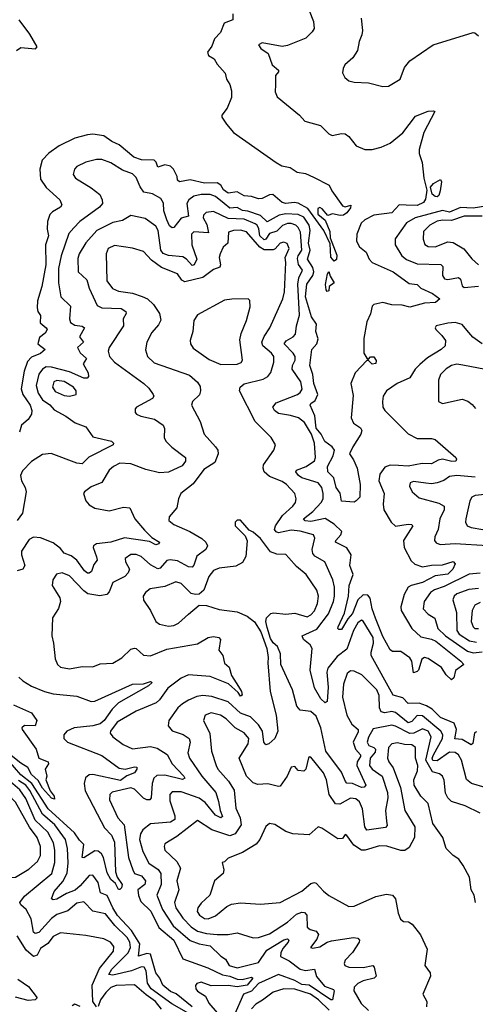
# Model space of a CAD drawing. Extents: x 1552294 to 1694791, y 811929 to 917222.
# Tile 621 of 643: x 1676139 to 1678667, y 900769 to 906235. Entities that reach past the tile are written whole.
import ezdxf

# ---------------------------------------------------------------- set-up
doc = ezdxf.new("R2010")
doc.units = 0

msp = doc.modelspace()

# ---------------------------------------------------------------- linework, layer by layer
at = {"layer": '0CON10XD'}
for points in [[(1677745.9, 906285.9), (1677769.5, 906225), (1677772.7, 906187.3), (1677762.9, 906167.1), (1677726.6, 906133.4), (1677625, 906091.5), (1677595, 906085.6), (1677485, 906107.1), (1677463.3, 906095), (1677477.5, 906075), (1677517, 906047), (1677540.5, 905985), (1677576, 905956), (1677574.6, 905945), (1677558.2, 905925), (1677558.6, 905875), (1677557.1, 905835), (1677567, 905807), (1677692, 905705), (1677721.3, 905671.3), (1677808.3, 905648.3), (1677855, 905601.2), (1677872.7, 905592.7), (1677925, 905604.2), (1677945, 905600.8), (1677965, 905586), (1678005.5, 905535.5), (1678055, 905515.6), (1678095, 905514.4), (1678145, 905526.9), (1678195, 905549.4), (1678265, 905608.1), (1678335, 905699.2), (1678405, 905727.1), (1678435, 905730), (1678442.5, 905725), (1678381.5, 905608.5), (1678355.5, 905515), (1678355, 905492.5), (1678373.3, 905443.3), (1678382, 905355), (1678399.2, 905289.2), (1678391, 905239), (1678379.6, 905220.4), (1678345, 905204.7), (1678284.2, 905205.8), (1678245, 905208.1), (1678205, 905162.5), (1678105, 905150.8), (1678055, 905124.6), (1678034.6, 905105), (1678009.3, 905045), (1678008.2, 905005), (1678025.6, 904975), (1678062.1, 904945), (1678078.9, 904905), (1678095, 904887.5), (1678211.2, 904835), (1678300.9, 904770.9), (1678345, 904765.4), (1678365.5, 904745), (1678430.8, 904715), (1678470, 904685), (1678446.7, 904665), (1678385, 904661.3), (1678305, 904639.5), (1678261, 904651), (1678205, 904651.9), (1678155, 904664.8), (1678104.4, 904655), (1678094.7, 904645), (1678085, 904602), (1678065, 904558.8), (1678048, 904465), (1678048.5, 904385), (1678065.6, 904355.6), (1678075, 904350), (1678085.4, 904364.6), (1678104, 904364), (1678116.8, 904343.2), (1678115, 904326), (1678095, 904322.4), (1678075, 904343.8), (1678065, 904344.2), (1678000, 904275), (1677977.3, 904215), (1677988.7, 904148.7), (1677977.6, 904025), (1677991.1, 903995), (1678029.5, 903969.5), (1678036.9, 903955), (1678032.2, 903935), (1677987.1, 903865), (1677970, 903825), (1677992.3, 903792.3), (1678012.2, 903745), (1678028.5, 903655), (1678026.2, 903585), (1678006.4, 903563.6), (1677995, 903557.5), (1677925, 903562.5), (1677916.7, 903606.7), (1677895, 903638.8), (1677881.8, 903691.8), (1677848.1, 903725), (1677846.8, 903755), (1677878.7, 903815), (1677885.3, 903845.3), (1677873.9, 903865), (1677833.2, 903893.2), (1677811.2, 903935), (1677785, 903967.1), (1677776.1, 904036.1), (1677750.4, 904095), (1677755, 904104.2), (1677778.8, 904121.2), (1677793.5, 904155), (1677770.9, 904215), (1677764.9, 904264.9), (1677748.3, 904315), (1677759.6, 904405), (1677788.6, 904435), (1677795.5, 904464.5), (1677782.1, 904505), (1677785.2, 904545), (1677757.4, 904585), (1677724.1, 904695.9), (1677732.2, 904767.8), (1677764.9, 904815), (1677770.4, 904835), (1677765, 904859.1), (1677736.3, 904905), (1677751.3, 904955), (1677741.2, 904995), (1677750.1, 905065), (1677744.6, 905095), (1677715, 905139.4), (1677684.5, 905154.5), (1677615, 905157.2), (1677579.4, 905150.6), (1677512.7, 905112.7), (1677475, 905148.4), (1677405, 905172), (1677375, 905176), (1677345, 905193.5), (1677305, 905189.7), (1677274.3, 905215), (1677225, 905253.4), (1677195, 905264.8), (1677145, 905264.3), (1677105, 905255.9), (1677076.7, 905235), (1677067, 905215), (1677075.8, 905144.2), (1677035.6, 905134.4), (1676995, 905082.5), (1676985, 905079.1), (1676971, 905091), (1676954.5, 905124.5), (1676938.2, 905175), (1676936.7, 905216.7), (1676922.8, 905242.8), (1676875, 905268.5), (1676827.9, 905277.9), (1676806.8, 905306.8), (1676785, 905358.6), (1676765, 905379.1), (1676709.9, 905399.9), (1676645, 905440.5), (1676595, 905458.5), (1676565, 905460), (1676505, 905444.5), (1676455, 905420.6), (1676441.9, 905405), (1676435.8, 905375), (1676448, 905355), (1676535, 905302.2), (1676583.5, 905265), (1676597.3, 905235), (1676598.5, 905215), (1676582.5, 905195), (1676471.8, 905115), (1676439.2, 905080.7), (1676411.5, 905048.5), (1676368.3, 904925), (1676353.8, 904853.8), (1676353.6, 904775), (1676366.4, 904696.4), (1676421.4, 904645), (1676414.7, 904575), (1676420.5, 904555), (1676445, 904539.7), (1676485, 904534.6), (1676499.1, 904525), (1676470.4, 904475), (1676493.3, 904445), (1676460, 904415), (1676475, 904386.7), (1676509.6, 904355), (1676490.4, 904325), (1676518.1, 904275), (1676520.8, 904255), (1676513.3, 904245), (1676495.5, 904244.5), (1676415, 904281.1), (1676315, 904306.4), (1676285, 904307.4), (1676265, 904295.7), (1676245, 904268.2), (1676229.2, 904205), (1676241.5, 904161.5), (1676265, 904124.8), (1676306.7, 904096.7), (1676329.2, 904069.2), (1676394.4, 904035), (1676446.9, 903996.9), (1676506, 903975), (1676545, 903920), (1676647.5, 903895), (1676660, 903885), (1676656.7, 903875), (1676522.5, 903807.5), (1676485, 903770.5), (1676455, 903773.2), (1676313.2, 903826.8), (1676265, 903821.9), (1676205, 903781.9), (1676155, 903730), (1676143.8, 903705), (1676147.9, 903675), (1676168.2, 903638.2), (1676174.2, 903614.2), (1676154.1, 903495), (1676125.5, 903454.5)], [(1677322.5, 906267.5), (1677321.1, 906235), (1677274, 906216), (1677253.7, 906165), (1677220.3, 906129.7), (1677205, 906089.2), (1677181.3, 906055), (1677187.4, 906037.4), (1677217.8, 906017.8), (1677235, 905987.5), (1677278.6, 905938.6), (1677285.6, 905905), (1677304.4, 905875), (1677315, 905840), (1677314, 905804), (1677289.4, 905745), (1677260, 905705), (1677260.9, 905695), (1677285.6, 905655), (1677325, 905608.9), (1677561.9, 905441.9), (1677593.8, 905423.8), (1677640.4, 905415), (1677679, 905389), (1677725, 905381.8), (1677770.3, 905360.3), (1677857, 905317), (1677871.2, 905285), (1677931.2, 905201.2), (1677945, 905196.2), (1677976.2, 905206.2), (1677975, 905191.2), (1677955, 905163.8), (1677935, 905150.5), (1677918.3, 905148.3), (1677875, 905156.7), (1677848.3, 905148.3), (1677817.5, 905185), (1677805, 905193.3), (1677792.9, 905187.1), (1677792.9, 905155), (1677833.3, 905123.3), (1677859.3, 905059.3), (1677862, 905025), (1677898.3, 904928.3), (1677896.5, 904903.5), (1677885, 904895.6), (1677865, 904917.1), (1677861.7, 904991.7), (1677827.5, 905065), (1677737.8, 905187.8), (1677685, 905217.1), (1677661.4, 905221.4), (1677615, 905214.6), (1677595, 905221.4), (1677544.2, 905264.2), (1677525, 905262.9), (1677485, 905243.3), (1677465, 905240), (1677425, 905253.5), (1677385, 905257.3), (1677345, 905280), (1677295, 905272.9), (1677270.2, 905290.2), (1677255.8, 905315.8), (1677235, 905329.7), (1677165, 905328.7), (1677084, 905346), (1677025, 905335.7), (1677015, 905344), (1677012.7, 905365), (1676992.9, 905405), (1676975, 905423), (1676945, 905429), (1676905, 905416.7), (1676896.8, 905445), (1676885.5, 905455), (1676815, 905456.6), (1676771.9, 905471.9), (1676690.2, 905540.2), (1676649.5, 905559.5), (1676605, 905590.9), (1676545, 905599), (1676515, 905596), (1676445, 905577.3), (1676357.9, 905535), (1676299.6, 905495), (1676263.4, 905455), (1676250, 905405), (1676255, 905349.4), (1676285, 905304.6), (1676361.9, 905235), (1676372.5, 905207.5), (1676364.3, 905195), (1676320.8, 905169.2), (1676306.6, 905153.4), (1676293.4, 905115), (1676291.7, 905071.7), (1676297.9, 905035), (1676282.3, 904985), (1676284.4, 904875), (1676261.1, 904755), (1676238.2, 904675), (1676235.5, 904635), (1676240, 904615), (1676255, 904593.3), (1676252.9, 904552.9), (1676286.2, 904525), (1676290.4, 904515), (1676280, 904495), (1676249, 904471), (1676239.5, 904435), (1676280, 904405), (1676255, 904382.3), (1676205, 904361.5), (1676182, 904338), (1676163.7, 904285), (1676146.4, 904186.4), (1676155.3, 904155), (1676196.8, 904095), (1676205.5, 904065), (1676204.2, 904045), (1676186, 904015), (1676148.8, 903985), (1676138, 903945)], [(1676120.5, 906065), (1676145, 906081.2), (1676225.8, 906074.2), (1676235.8, 906084.2), (1676195.4, 906155), (1676135, 906234.4)], [(1678034.4, 906244.4), (1678041.4, 906175), (1678038.3, 906151.7), (1678022.5, 906115), (1678012.9, 906065), (1677986.8, 906023.2), (1677943.8, 905985), (1677933.3, 905965), (1677930.7, 905940.7), (1677942.5, 905915), (1677965, 905896.2), (1677995, 905888.6), (1678075, 905884.2), (1678154.2, 905864.2), (1678185, 905866), (1678250, 905905), (1678275, 905970), (1678305, 906006), (1678433.8, 906095), (1678655, 906163.3), (1678665, 906162.5), (1678685.8, 906145.8)], [(1678455, 905252.7), (1678445, 905253.2), (1678427.5, 905267.5), (1678418.4, 905305), (1678435, 905326.7), (1678475, 905348.6), (1678480, 905335), (1678472.5, 905285), (1678465, 905259.2), (1678455, 905252.7)], [(1678705, 904435.2), (1678653.7, 904473.7), (1678621.2, 904511.2), (1678595, 904542.5), (1678556.4, 904553.6), (1678515, 904550.8), (1678450, 904535), (1678443.8, 904525), (1678447.5, 904515), (1678482.6, 904482.6), (1678502.5, 904455), (1678500, 904425), (1678478.1, 904405), (1678401.8, 904358.2), (1678358.8, 904321.2), (1678333.8, 904295), (1678303.4, 904246.6), (1678234.2, 904215.8), (1678174.1, 904175.9), (1678156.4, 904145), (1678152.5, 904115), (1678153.3, 904085), (1678164.4, 904065), (1678295, 903936.5), (1678345, 903910), (1678425, 903910), (1678445, 903904.3), (1678560, 903805), (1678563.8, 903795), (1678558.8, 903785), (1678536.4, 903783.6), (1678485, 903795.3), (1678460.5, 903789.5), (1678425, 903770.4), (1678372.4, 903772.4), (1678295, 903756), (1678241, 903761), (1678195, 903762.9), (1678165, 903750.4), (1678137.8, 903712.2), (1678132.6, 903675), (1678160.9, 903605), (1678155.9, 903545), (1678160, 903515), (1678200, 903445), (1678225, 903422.9), (1678295, 903435.2), (1678313.1, 903433.1), (1678320.5, 903425), (1678269.1, 903345), (1678272.9, 903305), (1678311.2, 903231.2), (1678332.4, 903212.4), (1678375, 903198.8), (1678425, 903208.1), (1678485, 903209.8), (1678545, 903226.9), (1678556.4, 903215), (1678543.3, 903185), (1678515, 903157), (1678445, 903147.7), (1678375, 903111.6), (1678311.4, 903095), (1678295.7, 903084.3), (1678273.2, 903045), (1678254.1, 902975), (1678256.4, 902955), (1678314.7, 902855), (1678365, 902809.8), (1678425, 902797.2), (1678447.6, 902785), (1678586.7, 902675), (1678603.8, 902655), (1678557.3, 902622.7), (1678548.9, 902581.1), (1678535, 902571.2), (1678505, 902598.9), (1678479.4, 902639.4), (1678405, 902688.3), (1678385, 902694.2), (1678371.6, 902685), (1678352.4, 902625), (1678345, 902616.1), (1678325, 902610), (1678315.6, 902675), (1678305, 902692.9), (1678255, 902728.2), (1678207.8, 902727.8), (1678195, 902738.1), (1678155, 902810.4), (1678112.7, 902912.7), (1678094.3, 902964.3), (1678083.2, 903023.2), (1678070.8, 903040.8), (1678045, 903042.2), (1678015.9, 903014.1), (1677985, 902938.1), (1677960.2, 902909.8), (1677925, 902850.8), (1677910.3, 902850.3), (1677904.7, 902854.7), (1677906, 902865), (1677941.6, 902941.6), (1677963, 903035), (1677967.2, 903095), (1677989.4, 903155), (1677971.3, 903205), (1677978.1, 903265), (1677953.7, 903303.7), (1677892.3, 903335), (1677893.9, 903345), (1677921.7, 903375), (1677926.1, 903395), (1677885, 903435.4), (1677835, 903466.3), (1677755, 903449.3), (1677723.2, 903453.2), (1677713.6, 903463.6), (1677765, 903504.8), (1677812.3, 903555), (1677822.5, 903575), (1677823.2, 903605), (1677815, 903639.2), (1677795, 903664.5), (1677705, 903691.5), (1677685.4, 903705), (1677670.9, 903725), (1677674.7, 903735.3), (1677728.8, 903755), (1677774.2, 903785.8), (1677780.7, 903805), (1677775.2, 903885), (1677759.2, 903935), (1677718.8, 903998.8), (1677685.8, 904025.8), (1677642.5, 904037.5), (1677575, 904049.2), (1677552.2, 904065), (1677543.8, 904085), (1677561.5, 904108.5), (1677680.9, 904155), (1677695.4, 904165), (1677706.4, 904185), (1677698.2, 904225), (1677650.9, 904295), (1677653.5, 904315), (1677668.4, 904345), (1677668.4, 904365), (1677656.7, 904385), (1677607.3, 904435), (1677616.8, 904453.2), (1677656.5, 904475), (1677669.9, 904490.1), (1677674.7, 904535), (1677690.8, 904595), (1677682.7, 904767.3), (1677688.5, 904801.5), (1677708.1, 904845), (1677685.4, 904875.4), (1677681, 904909), (1677684.5, 904925), (1677704.3, 904955), (1677697.5, 905055), (1677685, 905081.2), (1677670.9, 905095), (1677645, 905104.5), (1677625, 905103.9), (1677597.5, 905092.5), (1677565, 905061.5), (1677525, 905047.8), (1677505, 905016.4), (1677495, 905013.9), (1677471.5, 905035), (1677465.9, 905075), (1677456.1, 905095), (1677445, 905102.8), (1677385, 905127.2), (1677295, 905131.1), (1677215, 905170), (1677174.4, 905165), (1677159.4, 905150.6), (1677157.5, 905135), (1677177.7, 905097.7), (1677187.1, 905052.9), (1677105, 905057.1), (1677092.8, 905045), (1677093.3, 904985), (1677122.5, 904905), (1677106.9, 904875), (1677095, 904871.6), (1677065.1, 904905.1), (1677045, 904918), (1676965, 904926.5), (1676935, 904937.6), (1676922.3, 904955), (1676906.7, 905065), (1676895, 905088.7), (1676835, 905131.1), (1676755, 905148.1), (1676708.9, 905121.1), (1676655, 905108.7), (1676567.7, 905065), (1676505, 904996.4), (1676468.2, 904935), (1676460.9, 904909.1), (1676463.6, 904835), (1676511.4, 904791.4), (1676524.7, 904745), (1676569.1, 904649.1), (1676595.3, 904635.3), (1676701.6, 904631.6), (1676728.5, 904615), (1676729.5, 904605), (1676713.3, 904575), (1676714.4, 904535), (1676635.6, 904415), (1676630, 904395), (1676637.8, 904365), (1676664.5, 904335), (1676827.9, 904215), (1676855, 904190), (1676880, 904155), (1676883.3, 904145), (1676875, 904132.5), (1676787.5, 904085), (1676780, 904075), (1676778.8, 904055), (1676786.7, 904045), (1676811.2, 904035), (1676887.4, 904017.4), (1676934.4, 903985), (1676942.5, 903965), (1676941.1, 903915), (1676950, 903895), (1676982.7, 903862.7), (1677058.6, 903805), (1677059.4, 903785), (1677041.1, 903758.9), (1676965, 903724.1), (1676915, 903719.7), (1676838.8, 903738.8), (1676755, 903769), (1676695, 903772.6), (1676659.5, 903755), (1676635.5, 903735), (1676594.7, 903665.3), (1676535, 903641.9), (1676497.5, 903615), (1676492.9, 903605), (1676505, 903564.2), (1676525, 903541.5), (1676555, 903523.3), (1676635, 903509.6), (1676715, 903529.3), (1676750.8, 903525), (1676778.2, 903465), (1676831.1, 903401.1), (1676871.6, 903361.6), (1676915.4, 903335), (1676911.5, 903325), (1676895, 903320), (1676858.5, 903338.5), (1676721.2, 903358.8), (1676644.5, 903335.5), (1676564.8, 903325.2), (1676548.2, 903315), (1676546.8, 903305), (1676565.7, 903254.3)], [(1678725, 905199.3), (1678655, 905188.4), (1678585, 905193.3), (1678525, 905166.8), (1678485, 905176.1), (1678333.6, 905135), (1678285, 905107.9), (1678222.1, 905017.9), (1678223.3, 904985), (1678259.1, 904925), (1678285, 904904), (1678345, 904880), (1678476.3, 904876.3), (1678487.9, 904865), (1678484.6, 904815), (1678496.5, 904796.5), (1678515, 904792.9), (1678575, 904803.8), (1678585, 904795.6), (1678595, 904757.8), (1678605, 904749.5), (1678685, 904756.4)], [(1678705, 905145.1), (1678605, 905144.6), (1678535, 905119.7), (1678485, 905122.4), (1678455, 905116.8), (1678414.6, 905095), (1678380.5, 905059.5), (1678377.4, 905017.4), (1678387.6, 904987.6), (1678406.5, 904976.5), (1678444.7, 904974.7), (1678515, 905002.9), (1678545, 904998.6), (1678603.3, 904963.3), (1678648.3, 904908.3), (1678685.2, 904875.2)], [(1678675, 902281.9), (1678663.8, 902276.2), (1678653.3, 902216.7), (1678645, 902210.6), (1678595, 902239.6), (1678553.1, 902243.1), (1678563, 902295), (1678549.7, 902329.7), (1678475, 902362.2), (1678427.7, 902407.7), (1678397.2, 902427.2), (1678355, 902440.5), (1678295, 902440), (1678265, 902470.7), (1678212.3, 902485), (1678089.8, 902705), (1678088.6, 902725), (1678103.3, 902775), (1678100.6, 902805), (1678045, 902896.5), (1678035, 902901.8), (1678015, 902887.9), (1677991.2, 902845), (1677955, 902741.8), (1677900.6, 902699.4), (1677848.4, 902635), (1677844.1, 902614.1), (1677850.8, 902530.7), (1677845, 902450), (1677835, 902443.3), (1677809.4, 902465), (1677775, 902526), (1677750.3, 902625), (1677762.6, 902745), (1677751.1, 902765), (1677713.8, 902795), (1677705.6, 902815), (1677788.4, 902851.6), (1677853.1, 902936.9), (1677880.2, 903005), (1677886, 903035), (1677886.6, 903085), (1677876.3, 903125), (1677832.9, 903225), (1677777.2, 903257.2), (1677765, 903271.9), (1677762.6, 903295), (1677777.3, 903357.3), (1677770, 903375), (1677695.5, 903395.5), (1677645, 903401), (1677575, 903386.6), (1677561.6, 903391.6), (1677553.6, 903405), (1677559.2, 903425), (1677596.5, 903483.5), (1677655.4, 903535), (1677669.6, 903555), (1677673.3, 903575), (1677665.6, 903605.6), (1677620, 903655), (1677595, 903672.5), (1677525, 903700), (1677495.7, 903725), (1677489.2, 903745), (1677491.9, 903765), (1677550, 903845), (1677559.2, 903875), (1677535.3, 903915.3), (1677445.5, 904005), (1677358.7, 904175), (1677362.3, 904195), (1677385, 904214.1), (1677489.5, 904240.5), (1677515.3, 904254.7), (1677532.9, 904277.1), (1677548.9, 904335), (1677548.8, 904365), (1677535.9, 904385), (1677487.3, 904425), (1677483.5, 904445), (1677495, 904476.9), (1677527.9, 904525), (1677600, 904685), (1677608.1, 904725), (1677616.7, 904886.7), (1677612.2, 904915), (1677635.2, 904965), (1677623.3, 904993.3), (1677605, 904999.6), (1677585, 904993.9), (1677557.3, 904962.7), (1677545, 904957.8), (1677495, 904958), (1677471.7, 904971.7), (1677397.3, 905057.3), (1677365, 905067.5), (1677324.5, 905065.5), (1677298.5, 905055), (1677293, 904995), (1677267.9, 904972.1), (1677250.5, 904935), (1677246.4, 904915), (1677254, 904875), (1677249.4, 904860.6), (1677215, 904848.9), (1677155, 904804.2), (1677055, 904779.4), (1677038.6, 904788.6), (1677015, 904825.3), (1676925, 904859.3), (1676870, 904900), (1676825, 904948.2), (1676765, 904967.1), (1676665, 904981.2), (1676630.6, 904965), (1676619.1, 904935), (1676622.7, 904785), (1676653.1, 904743.1), (1676687.4, 904727.4), (1676765, 904716.8), (1676818.6, 904698.6), (1676847.8, 904685), (1676882.1, 904655), (1676915.4, 904605), (1676922, 904568), (1676909.4, 904540.6), (1676871.2, 904498.8), (1676844.5, 904445), (1676837.4, 904402.6), (1676848.2, 904365), (1676885, 904330.8), (1677081.2, 904261.2), (1677125, 904223.6), (1677139.9, 904199.9), (1677142.7, 904175), (1677136.8, 904153.2), (1677098.6, 904115), (1677091.4, 904095), (1677140, 904005), (1677161.9, 903935), (1677226.2, 903865), (1677238.9, 903845), (1677240.9, 903825), (1677222.3, 903777.7), (1677161, 903739), (1677101.1, 903658.9), (1677033.1, 903605), (1677019.6, 903575), (1677011.2, 903525), (1676968, 903475), (1676966.7, 903455), (1676995, 903432.5), (1677083.7, 903393.6), (1677148.9, 903355), (1677172.5, 903335), (1677181.5, 903315), (1677171.9, 903295), (1677122.7, 903257.3), (1677105, 903207.5), (1677095, 903196.7), (1677075, 903197.7), (1677015, 903230.7), (1676973, 903237), (1676955, 903233.2), (1676919.1, 903190.9), (1676905, 903187.1), (1676865, 903209.3), (1676813.3, 903255), (1676785, 903266.3), (1676755, 903267.1), (1676724.5, 903245), (1676726.4, 903225), (1676747.5, 903185), (1676741.5, 903165), (1676722.2, 903145), (1676655, 903110.5), (1676635, 903060), (1676622.9, 903045), (1676583.3, 903036.7), (1676517.5, 903047.5), (1676494, 903064), (1676415, 903147.8), (1676375, 903164.5), (1676342.8, 903157.2), (1676323.3, 903125), (1676318.6, 903095), (1676336.9, 903065), (1676360.6, 903025), (1676365.7, 903005), (1676353.4, 902966.6), (1676320.6, 902915), (1676316.9, 902815), (1676326.7, 902775), (1676335, 902687.5), (1676349.2, 902655), (1676365, 902641.4), (1676415, 902632.5), (1676485, 902644.4), (1676545, 902643.5), (1676585, 902658.9), (1676655, 902663.5), (1676705, 902693.6), (1676755, 902741.1), (1676775, 902745.8), (1676785, 902744.2), (1676825, 902706.7), (1676865, 902703.3), (1676955, 902740.3), (1677125, 902770), (1677184.7, 902805.3), (1677215, 902811.2), (1677243.3, 902805), (1677252.5, 902795), (1677244.5, 902734.5), (1677265.6, 902705), (1677275, 902664), (1677300.7, 902640.7), (1677314.8, 902594.8), (1677352.8, 902532.8), (1677369.4, 902505), (1677373.3, 902485), (1677365, 902480.8), (1677351, 902501), (1677298.2, 902548.2), (1677195, 902588.6), (1677075, 902599.3), (1677035, 902580), (1676961.5, 902525), (1676915, 902459.2), (1676896.7, 902443.3), (1676785, 902395.8), (1676680, 902335), (1676642.5, 902285), (1676640.6, 902275), (1676655, 902254.4), (1676712.4, 902212.4), (1676765, 902186.7), (1676865, 902200.3), (1676901, 902191), (1676956.7, 902156.7), (1676984.8, 902105), (1677050.3, 902035), (1677056, 902024), (1677042.1, 902017.9), (1676945, 902041.4), (1676900.5, 902039.5), (1676883.6, 902025)], [(1677845, 904726.7), (1677840, 904735), (1677836, 904765), (1677847.5, 904825), (1677855, 904837.1), (1677861.1, 904811.1), (1677883.8, 904775), (1677855.8, 904755), (1677855, 904730), (1677845, 904726.7)], [(1677255, 904320.6), (1677345, 904323.8), (1677368.1, 904331.9), (1677375.6, 904345), (1677361, 904459), (1677367, 904493), (1677397.1, 904565), (1677417.9, 904642.1), (1677416, 904676), (1677405.9, 904685.9), (1677315.6, 904684.4), (1677275, 904677.8), (1677125, 904597.5), (1677105.8, 904565), (1677099.4, 904505), (1677085.7, 904455), (1677085.8, 904435), (1677101.1, 904411.1), (1677189.4, 904349.4), (1677255, 904320.6)], [(1678723.6, 904293.6), (1678598, 904318), (1678565, 904322.7), (1678535, 904315.3), (1678505, 904296.2), (1678473.6, 904265), (1678462.9, 904235), (1678463.8, 904115), (1678485, 904104.4), (1678595, 904128.5), (1678626.9, 904116.9), (1678649.8, 904099.8), (1678667.8, 904077.8)], [(1676415, 904144.7), (1676452.5, 904155), (1676451.2, 904175), (1676436.8, 904195), (1676385, 904225.9), (1676345, 904232.2), (1676328.9, 904225), (1676320.7, 904195), (1676335, 904170.4), (1676385, 904148.6), (1676415, 904144.7)], [(1678667.5, 903695), (1678565, 903704.3), (1678525, 903698.9), (1678492, 903678), (1678455, 903664.5), (1678425, 903659.1), (1678392.5, 903662.5), (1678325, 903671.1), (1678305.7, 903664.3), (1678301.4, 903645), (1678317.1, 903615), (1678355, 903580.8), (1678465, 903551.9), (1678494.5, 903535), (1678494.6, 903515), (1678469.7, 903465), (1678461.1, 903405), (1678442.5, 903365), (1678441.1, 903345), (1678451.1, 903331.1), (1678472.6, 903322.6), (1678555, 903327.1), (1678735, 903316.7)], [(1678755, 903602.9), (1678666.4, 903593.6), (1678648, 903585), (1678637.8, 903565), (1678614.4, 903465), (1678613.3, 903445), (1678623.1, 903425), (1678645, 903415.5), (1678773.6, 903393.6)], [(1678722.4, 901972.4), (1678645.8, 901995), (1678617.9, 902017.9), (1678591.6, 902125), (1678573.8, 902155), (1678555, 902167.6), (1678525, 902168.5), (1678455, 902120.9), (1678432.1, 902122.1), (1678428.8, 902135), (1678435, 902153.5), (1678484.7, 902245.3), (1678487.8, 902265), (1678476.7, 902285), (1678375, 902371.3), (1678345, 902373.5), (1678315, 902339.5), (1678295, 902332.6), (1678225, 902388.9), (1678205, 902394.4), (1678165, 902388.1), (1678145, 902392.7), (1678135.8, 902415.8), (1678134.1, 902484.1), (1678121.3, 902515), (1678038.2, 902598.2), (1677995, 902618.4), (1677975, 902621.2), (1677956.5, 902605), (1677935, 902546), (1677929.7, 902475), (1677954.3, 902374.3), (1677982.4, 902325), (1678017.4, 902295), (1678017.4, 902282.6), (1677989.5, 902225), (1678003.3, 902185), (1678029.5, 902155), (1678031, 902145), (1678012, 902115), (1678009.2, 902095), (1678059.5, 901985), (1678051.2, 901975), (1678035, 901973.6), (1677985, 901994.3), (1677955, 901997.5), (1677946.1, 902006.1), (1677925, 902058.2), (1677837.9, 902175), (1677809.3, 902305), (1677785, 902368.7), (1677755, 902394.1), (1677695, 902402.7), (1677676.9, 902425), (1677652.1, 902515), (1677587.8, 902655), (1677586, 902715), (1677570, 902755), (1677545.7, 902775.7), (1677530.9, 902800.9), (1677511.9, 902861.9), (1677505.4, 902895), (1677507.9, 902915), (1677531.9, 902938.1), (1677547, 902943), (1677615, 902934.7), (1677665, 902940.7), (1677735, 902921.2), (1677755, 902932.3), (1677775, 902954.6), (1677791.6, 902995), (1677796.8, 903035), (1677787.9, 903067.9), (1677727.8, 903155), (1677675, 903200.5), (1677633, 903247), (1677615, 903266.5), (1677565, 903267.6), (1677531.1, 903281.1), (1677475, 903354.5), (1677435, 903390), (1677412, 903402), (1677365, 903457.5), (1677345, 903456.7), (1677333.8, 903445), (1677333.8, 903425), (1677390.8, 903370.8), (1677401.9, 903341.9), (1677394.7, 903255.3), (1677375, 903222.5), (1677338.1, 903201.9), (1677245, 903190), (1677215, 903176.9), (1677188.9, 903145), (1677161.1, 903068.9), (1677135, 903046.2), (1677115, 903043.5), (1677090.6, 903050.6), (1677035, 903104.6), (1677005, 903114.6), (1676945, 903088.6), (1676863.3, 903075), (1676836.2, 903055), (1676824.4, 903035.6), (1676825, 903013.3), (1676865.4, 902955.4), (1676894.6, 902894.6), (1676915, 902878.9), (1676965, 902868.5), (1676995, 902871.5), (1677019.2, 902885), (1677075, 902935.4), (1677135, 902985.8), (1677175, 902983.6), (1677245, 902961.3), (1677345, 902947.3), (1677401.4, 902925), (1677441.7, 902891.7), (1677476.9, 902836.9), (1677510, 902745), (1677518.5, 902695), (1677515.5, 902665), (1677528.1, 902505), (1677561.7, 902375), (1677571.2, 902285), (1677555, 902245.6), (1677522.2, 902215), (1677505, 902209.2), (1677493.8, 902223.8), (1677487, 902285), (1677465, 902320.5), (1677420, 902365), (1677365, 902385.7), (1677295, 902448.8), (1677205, 902477.8), (1677155, 902483.2), (1677122.5, 902477.5), (1677075, 902458.2)], [(1676565.7, 903254.3), (1676568.6, 903235), (1676549.7, 903210.3), (1676537.1, 903172.9), (1676525, 903163), (1676515, 903163.1), (1676499.1, 903175), (1676455.4, 903235.4), (1676425, 903259.5), (1676385, 903273.4), (1676365, 903299.2), (1676325, 903330.3), (1676255, 903359.7), (1676215, 903361.9), (1676190.6, 903349.4), (1676148.5, 903285), (1676147.9, 903265), (1676166.4, 903205), (1676155.3, 903184.7), (1676123.9, 903176.1)], [(1678695, 903163), (1678632.6, 903157.4), (1678495, 903089.3), (1678440.1, 903069.9), (1678419.7, 903055), (1678382.8, 903005), (1678378.5, 902965), (1678405, 902935.4), (1678443.1, 902913.1), (1678459.3, 902855), (1678501.2, 902815), (1678625, 902729), (1678655, 902721.3), (1678705, 902726.2)], [(1678685, 903077.6), (1678631.2, 903071.2), (1678565, 903048.8), (1678550.8, 903035), (1678542.3, 903015), (1678563.3, 902945), (1678564.5, 902844.5), (1678577.6, 902825), (1678635, 902787), (1678675, 902779)], [(1678695, 903000.4), (1678665.4, 902985), (1678649.5, 902955), (1678644.8, 902895), (1678654.8, 902864.8), (1678665, 902854.7), (1678684.7, 902854.7)], [(1676133.5, 902585), (1676155.8, 902565.8), (1676205, 902536.4), (1676276.3, 902506.4), (1676325, 902493.4), (1676455, 902479.6), (1676535, 902449.6), (1676555, 902453.1), (1676765, 902547.3), (1676825, 902548.8), (1676865, 902560.6), (1676874, 902555), (1676852.9, 902537.1), (1676686.4, 902443.6), (1676651.5, 902408.5), (1676607, 902345), (1676585, 902327.2), (1676545, 902314.9), (1676441.1, 902305), (1676400, 902285), (1676382.7, 902265), (1676384.5, 902245), (1676404.4, 902225), (1676595, 902149.7), (1676689.9, 902079.9), (1676724.1, 902074.1), (1676775, 902087.6), (1676788, 902085), (1676789.5, 902075), (1676776.1, 902053.9), (1676733.2, 902036.8), (1676698.5, 902011.5), (1676544.2, 902045.8), (1676525, 902043.8), (1676503.7, 902026.3), (1676495.9, 901995), (1676501.6, 901955), (1676590.5, 901785), (1676609.9, 901749.9), (1676648.1, 901708.1), (1676665, 901670), (1676669.5, 901505), (1676679.6, 901475), (1676707.5, 901435), (1676704.5, 901415.5), (1676695, 901405.8), (1676686.2, 901406.2), (1676670.9, 901440.9), (1676645, 901461.8), (1676625, 901499.1), (1676603.9, 901583.9), (1676592.4, 901605), (1676575, 901618.7), (1676555, 901621.9), (1676495, 901583.1), (1676485, 901584.4), (1676495, 901656.4), (1676470.1, 901680.1), (1676442, 901722), (1676296.8, 901855), (1676206, 901996), (1676145, 902043.3), (1676074.4, 902125)], [(1676105, 902432.5), (1676205, 902387.1), (1676234, 902345), (1676224.1, 902315.9), (1676165, 902317.5), (1676150.8, 902305), (1676152.9, 902295), (1676230, 902185), (1676244, 902135), (1676296.2, 902115), (1676299.2, 902105), (1676279.4, 902075), (1676289.2, 902035), (1676283.8, 902015), (1676307.8, 901955), (1676330, 901925), (1676332.5, 901907.5), (1676315, 901913.3), (1676265, 901968.7), (1676241.6, 902011.6), (1676204.3, 902045), (1676184.4, 902084.4), (1676145, 902107.4), (1676035, 902194.7)], [(1677075, 902458.2), (1677041.7, 902438.3), (1677017.2, 902415), (1676966.9, 902345), (1676963.1, 902315), (1676985, 902287.5), (1677046.4, 902266.4), (1677078.9, 902245), (1677084.1, 902225), (1677072.6, 902165), (1677081.8, 902135), (1677150.3, 902035), (1677226.5, 901945), (1677242.9, 901895), (1677251.1, 901845), (1677265, 901811.2), (1677255, 901803.8), (1677225, 901819.5), (1677169, 901889), (1677135, 901913.8), (1677035, 901948.9), (1676985, 901949.2), (1676971.2, 901935), (1676971.8, 901898.2), (1677000.2, 901815), (1676998.9, 901795), (1676975, 901779.6), (1676865, 901772.1), (1676822.6, 901737.4), (1676808.8, 901715), (1676803.6, 901685), (1676821.5, 901618.5), (1676855, 901553.1), (1676907.8, 901517.8), (1676921.9, 901495), (1676923.8, 901435), (1676900.5, 901375), (1676930.6, 901295), (1676990, 901205), (1677085, 901123.3), (1677134.3, 901105.7), (1677195, 901094.7), (1677255, 901036.2), (1677280.7, 901020.7), (1677301.5, 900985), (1677345, 900971.9), (1677465, 901001.1), (1677510.3, 901069.7), (1677605, 901127.8), (1677625, 901133.1), (1677632.2, 901125), (1677629.6, 901115), (1677600, 901080), (1677588.3, 901055), (1677586.8, 901035), (1677635, 901009.9), (1677695, 900963.6), (1677725, 900957.6), (1677775.3, 900965.3), (1677786.7, 900923.3), (1677830.8, 900870.8), (1677881.1, 900851.1), (1677884.8, 900844.8), (1677875, 900794.8), (1677865, 900794.9), (1677745, 900875.1), (1677705, 900879.9), (1677665, 900902), (1677575, 900935.5), (1677464, 900885), (1677425, 900842.9), (1677381.5, 900825), (1677326.9, 900703.1)], [(1678695, 901830.7), (1678611.5, 901871.5), (1678535.8, 901895.8), (1678514.6, 901915), (1678502.2, 901942.2), (1678493.8, 902013.8), (1678485.2, 902035.2), (1678469.1, 902049.1), (1678429.4, 902059.4), (1678392.9, 902125), (1678421.9, 902255), (1678406.6, 902285), (1678375, 902299.5), (1678325.5, 902274.5), (1678305, 902271.9), (1678225, 902313.3), (1678205, 902318.1), (1678101.3, 902298.7), (1678075, 902251.5), (1678067.6, 902225), (1678076.8, 902206.8), (1678105, 902195.1), (1678113.9, 902185), (1678110.8, 902169.2), (1678084.1, 902135), (1678081.1, 902095), (1678095.3, 902075), (1678150.5, 902035), (1678180.2, 901945), (1678182, 901915), (1678168.7, 901845), (1678175, 901786.7), (1678177.4, 901762.6), (1678168.4, 901751.6), (1678065, 901736.4), (1678054, 901754), (1678040.8, 901855), (1678023.8, 901893.8), (1678005, 901909.6), (1677975, 901913.5), (1677915, 901880), (1677892.3, 901882.3), (1677856.4, 901935), (1677841.1, 902015), (1677825, 902054.3), (1677755, 902141.4), (1677745, 902143.8), (1677741.8, 902138.2), (1677726.9, 902075), (1677715.6, 902064.4), (1677685, 902067.5), (1677665, 902088.8), (1677645, 902086.7), (1677622.9, 902035), (1677585, 901981.2), (1677575, 901978), (1677515, 901993.6), (1677459.8, 901989.8), (1677435, 901999.1), (1677397.3, 902035), (1677356.4, 902135), (1677407.5, 902215), (1677410.4, 902245), (1677385, 902276.9), (1677335, 902304.6), (1677284.8, 902354.8), (1677252.9, 902375), (1677201.9, 902388.1), (1677168.6, 902375), (1677158.1, 902345), (1677193.3, 902273.3), (1677203.8, 902175), (1677228.5, 902095), (1677239.1, 902075), (1677297.7, 902007.7), (1677328.4, 901958.4), (1677339.1, 901859.1), (1677362, 901805), (1677367.2, 901765), (1677335, 901716.5), (1677305, 901704.6), (1677205, 901738.5), (1677125, 901790), (1677009.9, 901700.1), (1676945, 901660), (1676940, 901645), (1676944.5, 901625), (1677011.5, 901561.5), (1677032, 901525), (1677011.1, 901455), (1677022.2, 901405), (1676998.1, 901335), (1677004.8, 901305), (1677045, 901247.5), (1677089.5, 901199.5), (1677125, 901176.3), (1677175, 901163), (1677235, 901156.9), (1677295, 901157.1), (1677345, 901166.8), (1677435, 901138.5), (1677465, 901140.4), (1677525, 901161.2), (1677625, 901226.1), (1677675, 901269.3), (1677705, 901280.3), (1677719.1, 901279.1), (1677731.5, 901265), (1677735, 901197.5), (1677750.8, 901185), (1677785, 901174.5), (1677796.9, 901156.9), (1677788.8, 901131.2), (1677752.5, 901085), (1677765, 901081.4), (1677805, 901087.9), (1677845.7, 901114.3), (1677869, 901121), (1677991.1, 901141.1), (1678015, 901137.1), (1678025.5, 901125.5), (1678023.3, 901115), (1677985, 901057.9), (1677945.4, 901015), (1677939.5, 900995), (1677943.9, 900983.9), (1677965, 900976.1), (1678045, 900973.1), (1678098.6, 900985), (1678106, 900976), (1678116.7, 900925), (1678106, 900914), (1678045, 900900.2), (1678015, 900885.7), (1677996, 900865), (1677994.1, 900845), (1678033.1, 900773.1), (1678073.8, 900735)], [(1678669.2, 901335), (1678660.6, 901375), (1678644.3, 901405), (1678635.8, 901475.8), (1678600.6, 901540.6), (1678576, 901575), (1678544.6, 901594.6), (1678506, 901635), (1678486.9, 901695), (1678432.6, 901772.6), (1678405, 901884.2), (1678364.7, 901924.7), (1678328.2, 901985), (1678326.4, 902015), (1678345.9, 902065), (1678348.1, 902095), (1678335.2, 902135), (1678335.4, 902195), (1678315, 902210), (1678275, 902211.5), (1678235, 902221.2), (1678205, 902216.2), (1678186.4, 902195), (1678180.4, 902135), (1678186.9, 902115), (1678211.8, 902081.8), (1678252.6, 901972.6), (1678275.7, 901845), (1678332.3, 901755), (1678330.7, 901695), (1678299.5, 901640.5), (1678276.6, 901623.4), (1678255, 901623.4), (1678177.1, 901647.1), (1678135, 901649.7), (1678055.6, 901624.4), (1678035, 901625.3), (1677993.1, 901653.1), (1677955, 901706.7), (1677945, 901712.5), (1677930.5, 901689.5), (1677905, 901688.1), (1677815, 901747.3), (1677795, 901754.2), (1677745, 901710.6), (1677655, 901716.5), (1677615, 901728.5), (1677555, 901767.5), (1677525, 901772.9), (1677505, 901756), (1677471.1, 901685), (1677451.7, 901658.3), (1677375, 901611.2), (1677295, 901581.2), (1677275, 901560), (1677263.3, 901556.7), (1677272.5, 901515), (1677267.5, 901495), (1677220, 901455), (1677194.4, 901375.6), (1677145, 901330), (1677127.1, 901305), (1677123.5, 901285), (1677136.7, 901265), (1677165, 901246.4), (1677185, 901244.6), (1677225, 901260), (1677287.8, 901312.2), (1677315, 901325.4), (1677365, 901333.3), (1677475, 901325.4), (1677585, 901334.5), (1677705, 901397.5), (1677755, 901439.4), (1677775, 901445.7), (1677785, 901442.5), (1677825, 901396.9), (1677854.1, 901374.1), (1677965, 901311.9), (1677995, 901313.5), (1678115, 901367.3), (1678175, 901380.4), (1678208, 901375), (1678224.4, 901355), (1678239.2, 901275), (1678251.7, 901241.7), (1678268.3, 901228.3), (1678297, 901227), (1678317.5, 901215), (1678363.3, 901155), (1678399.4, 901075), (1678387.5, 900985), (1678417.5, 900945), (1678418.1, 900925), (1678377.1, 900825), (1678399.2, 900785), (1678396, 900755)], [(1677103.1, 900703.1), (1676982.9, 900772.9), (1676867.9, 900855), (1676847.1, 900887.1), (1676840, 900955), (1676828.9, 900975), (1676815, 900977.8), (1676759.6, 900955), (1676655, 900931.1), (1676634.3, 900934.3), (1676649.7, 900965), (1676741.4, 901055), (1676752.8, 901085), (1676749.7, 901115), (1676735, 901140.2), (1676667.2, 901207.2), (1676615, 901271.8), (1676545, 901286.5), (1676495, 901337.7), (1676455, 901330), (1676405, 901287.9), (1676345, 901267.9), (1676315, 901244.8), (1676245, 901168.5), (1676225, 901162.7), (1676215, 901170), (1676203, 901243), (1676174.8, 901294.8), (1676145, 901320.9), (1676140, 901335), (1676165, 901370), (1676317.8, 901495), (1676333, 901557), (1676333.4, 901625), (1676325.5, 901665), (1676294.8, 901725), (1676225, 901792.3), (1676171.8, 901911.8), (1676139.4, 901959.4), (1676075, 902015.2)], [(1677095, 900754.5), (1677006.6, 900826.6), (1676975, 900840.4), (1676932.8, 900875), (1676916.2, 900915), (1676894, 900945), (1676865, 901047.2), (1676845, 901051.5), (1676797.3, 901037.3), (1676805.4, 901105), (1676759.9, 901179.9), (1676682.4, 901262.4), (1676655.4, 901305), (1676625, 901374.3), (1676588, 901388), (1676575, 901446.4), (1676545, 901486.2), (1676525, 901483.9), (1676475, 901426.5), (1676446.7, 901403.3), (1676398.7, 901385), (1676345, 901353.2), (1676325, 901349.1), (1676315, 901354), (1676329.4, 901395), (1676378, 901452), (1676402.2, 901497.8), (1676408, 901555), (1676404.8, 901635), (1676392.7, 901685), (1676332.8, 901765), (1676264.7, 901824.7), (1676195.7, 901955.7), (1676172.2, 901985), (1676131.4, 902011.4)], [(1676883.6, 902025), (1676874.7, 901995), (1676868.2, 901915), (1676861.2, 901905), (1676845, 901903.9), (1676825, 901913.9), (1676775, 901964.3), (1676755, 901971.6), (1676652.5, 901947.5), (1676639.5, 901935), (1676636.8, 901905), (1676683.3, 901805), (1676718.3, 901765), (1676743.3, 901585), (1676765.9, 901515.9), (1676775.8, 901495.8), (1676815, 901482.5), (1676837.6, 901455), (1676833.8, 901435), (1676794.7, 901405), (1676797.4, 901372.6), (1676810.2, 901340.2), (1676867, 901287), (1676910, 901195), (1676994.8, 901125), (1677045, 901022.5), (1677182.2, 900972.2), (1677265, 900932.5), (1677305, 900925.2), (1677345, 900909.4), (1677372.7, 900907.3), (1677425, 900920), (1677431.9, 900915), (1677400.4, 900875), (1677345, 900867.2), (1677295.5, 900874.5), (1677202.2, 900872.2), (1677145, 900892.1), (1677122.5, 900885), (1677115, 900873.3), (1677115.5, 900855), (1677125, 900842.9), (1677169.7, 900815), (1677188.7, 900775), (1677235, 900721.8)], [(1676075, 901472.2), (1676115, 901474.5), (1676189.9, 901520.1), (1676237.7, 901562.3), (1676254.2, 901595), (1676254.8, 901645), (1676236.5, 901695), (1676192.7, 901752.7), (1676115, 901891.8), (1676075, 901933.5), (1676034.7, 901945.3), (1676005, 901929.1), (1675990.4, 901895), (1675953.5, 901745), (1675957.8, 901675), (1675941.5, 901585), (1675964, 901544), (1676025, 901496.9), (1676075, 901472.2)], [(1676565, 900755.4), (1676544.3, 900785), (1676541.2, 900875), (1676581.3, 900968.7), (1676658.5, 901065), (1676661.2, 901091.2), (1676642.9, 901115), (1676605, 901132.9), (1676505, 901151.8), (1676365, 901165.4), (1676325, 901146.4), (1676295, 901106.7), (1676255, 901078.5), (1676235, 901041.8), (1676215, 901034.7), (1676175, 901069.5), (1676125, 901149.5)], [(1676129.2, 900909.2), (1676187.9, 900867.9), (1676235.5, 900805), (1676225.2, 900794.8), (1676185, 900790.4), (1676115, 900809.3)], [(1676841.4, 900821.4), (1676775, 900877.5), (1676675, 900874.4), (1676645, 900862.6), (1676615.9, 900835), (1676586.5, 900795), (1676575, 900758.1)], [(1677856.7, 900736.7), (1677797.5, 900795), (1677752.9, 900825), (1677665, 900853.1), (1677605, 900855.3), (1677545, 900836.1), (1677487.2, 900792.8), (1677449.9, 900770.1), (1677425.6, 900745)], [(1676925, 900742.7), (1676892.7, 900785), (1676841.4, 900821.4)], [(1676475, 900757.5), (1676445, 900770), (1676429.7, 900760.3)]]:
    msp.add_lwpolyline(points, dxfattribs=at)

doc.saveas('drawing.dxf')
